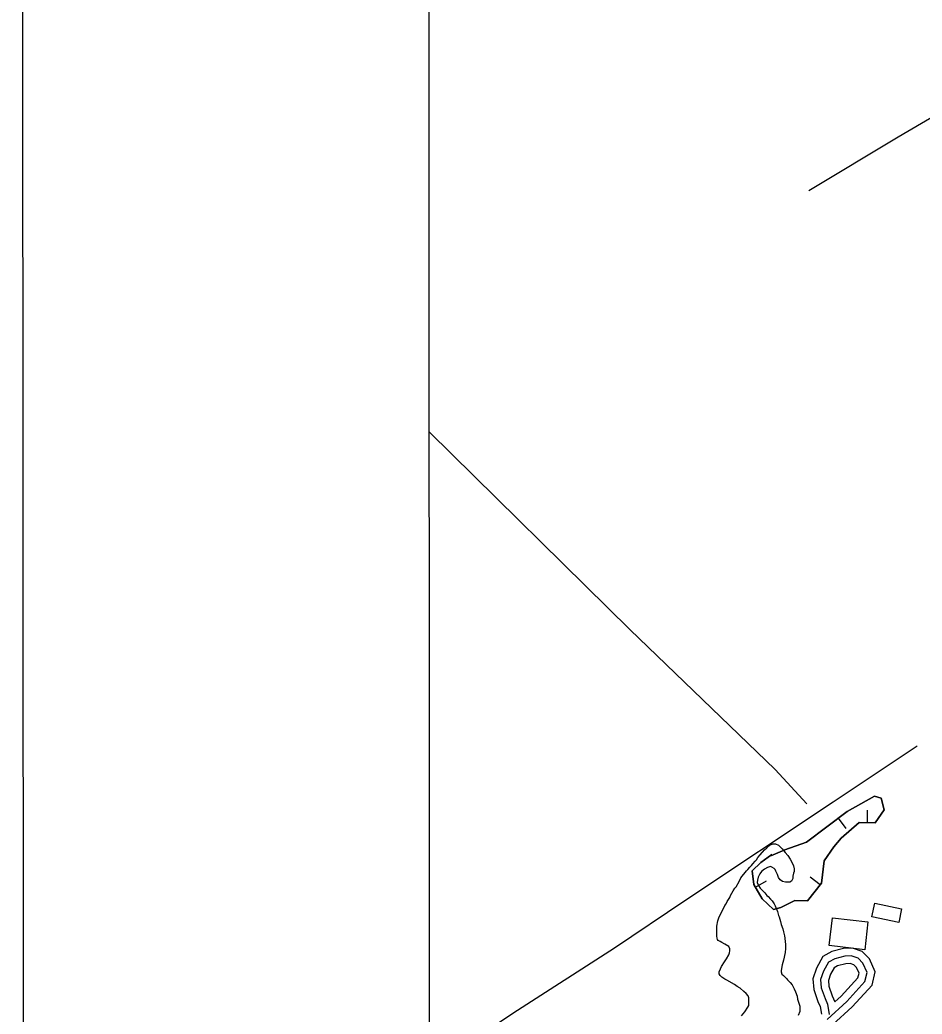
# Model space of a CAD drawing. Extents: x 3281947 to 3319794, y 715894 to 741249.
# Drawn here: x 3285281 to 3287046, y 729041 to 730987 of the extents above; entities that cross this region are included whole.
import ezdxf

# ---------------------------------------------------------------- set-up
doc = ezdxf.new("R2010")
doc.units = 0
for name, color, linetype in [('V-ANNO-SYMB', 7, 'Continuous'), ('V-BLDG-OTLN', 7, 'Continuous'), ('V-BORW-LINE', 7, 'Continuous'), ('V-DTCH-CNTR', 7, 'Continuous'), ('V-GRID-FRAM', 7, 'Continuous'), ('V-ROAD-CNTR', 7, 'Continuous'), ('V-SITE-VEGE', 7, 'Continuous'), ('V-TOPO-SHOR', 7, 'Continuous')]:
    doc.layers.add(name, color=color, linetype=linetype)

msp = doc.modelspace()

# ---------------------------------------------------------------- linework, layer by layer
at = {"layer": 'V-ANNO-SYMB'}
msp.add_lwpolyline([(3285294, 717103.9), (3318377.2, 717123.1), (3318363.9, 740039.7), (3285280.7, 740020.4), (3285294, 717103.9)], dxfattribs=at)
at = {"layer": 'V-BLDG-OTLN'}
for points in [[(3287000.5, 729220.2), (3286947.9, 729231.3), (3286953.5, 729258), (3287006.1, 729246.9)], [(3286933.9, 729167.2), (3286864.4, 729175.3), (3286870.8, 729229.6), (3286940.3, 729221.4)]]:
    msp.add_lwpolyline(points, close=True, dxfattribs=at)
at = {"layer": 'V-BORW-LINE'}
for p, q in [((3286939.3, 729415.5), (3286939.7, 729440.5)), ((3286881.8, 729424.5), (3286896.9, 729404.5)), ((3286846.6, 729293.8), (3286827, 729309.3)), ((3286720.1, 729289.6), (3286741.7, 729302.2))]:
    msp.add_line(p, q, dxfattribs=at)
for points in [[(3286750.5, 729350.6), (3286777.8, 729362.7), (3286819.9, 729377.7), (3286899.3, 729437.6), (3286953.2, 729467.5), (3286966.1, 729463.7), (3286971.9, 729441.1), (3286954.2, 729415.2), (3286923.3, 729415.8), (3286888.1, 729385.2), (3286873.2, 729368.7), (3286854.9, 729341), (3286849.3, 729297.2), (3286822.1, 729263), (3286797, 729263.5), (3286770, 729249.6), (3286755.6, 729245.9), (3286733.5, 729266.4), (3286717, 729294.9), (3286713.7, 729321.8), (3286730.8, 729337.5), (3286752.3, 729353.6)], [(3286752.3, 729353.6), (3286730.8, 729337.5), (3286713.7, 729321.8), (3286717, 729294.9), (3286733.5, 729266.4), (3286755.6, 729245.9), (3286770, 729249.6), (3286797, 729263.5), (3286822.1, 729263), (3286849.3, 729297.2), (3286854.9, 729341), (3286873.2, 729368.7), (3286888.1, 729385.2), (3286923.3, 729415.8), (3286954.2, 729415.2), (3286971.9, 729441.1), (3286966.1, 729463.7), (3286953.2, 729467.5), (3286899.3, 729437.6), (3286819.9, 729377.7), (3286777.8, 729362.7), (3286750.5, 729350.6)]]:
    msp.add_lwpolyline(points, dxfattribs=at)
at = {"layer": 'V-DTCH-CNTR'}
msp.add_lwpolyline([(3287578.1, 731088.5), (3287308.2, 730938.2), (3286999.2, 730757.5), (3286824.6, 730652.3)], dxfattribs=at)
at = {"layer": 'V-GRID-FRAM'}
msp.add_lwpolyline([(3286080.7, 739456.2), (3317564.6, 739474.5), (3317583.1, 721289.3), (3286083.3, 721271), (3286080.7, 739456.2)], dxfattribs=at)
at = {"layer": 'V-ROAD-CNTR'}
for points in [[(3286870.6, 729019.8), (3286909.3, 729055.3), (3286948.3, 729097.5), (3286954.2, 729123.8), (3286943.2, 729149.4), (3286929.1, 729163.6), (3286909.9, 729170.2), (3286892.6, 729169.5), (3286869.8, 729163.5), (3286852, 729153.9), (3286839.3, 729131.3), (3286832.3, 729110.2), (3286834.3, 729089.4), (3286842.4, 729065.9), (3286846.8, 729056.1), (3286849.1, 729040.7)], [(3286860.2, 729030.6), (3286898.7, 729065.9), (3286934.5, 729104.7), (3286938.5, 729122.3), (3286930.5, 729140.8), (3286920.9, 729150.6), (3286907.7, 729155.1), (3286894.8, 729154.6), (3286875.4, 729149.4), (3286863, 729142.7), (3286853.1, 729125.2), (3286847.5, 729108.5), (3286849, 729092.6), (3286856.3, 729071.4), (3286861.4, 729060.4), (3286864.3, 729040.4)], [(3286875.7, 729065.2), (3286888.1, 729076.5), (3286920.7, 729111.9), (3286922.8, 729120.9), (3286917.9, 729132.3), (3286912.7, 729137.5), (3286905.5, 729140), (3286897.1, 729139.7), (3286881, 729135.4), (3286873.9, 729131.6), (3286866.9, 729119.1), (3286862.8, 729106.7), (3286863.8, 729095.8), (3286870.3, 729077), (3286875.7, 729065.2)]]:
    msp.add_lwpolyline(points, dxfattribs=at)
at = {"layer": 'V-SITE-VEGE'}
for points in [[(3286692.8, 729037.4), (3286699.6, 729045.3), (3286705.2, 729054.5), (3286706.9, 729058.2), (3286707.4, 729062.4), (3286707.5, 729072.9), (3286705.9, 729076.7), (3286701.7, 729081.4), (3286697.2, 729085.6), (3286690.1, 729091.6), (3286684.3, 729095), (3286678.9, 729098.9), (3286664.3, 729107.4), (3286660.2, 729109.6), (3286654.3, 729113.4), (3286651.4, 729116.4), (3286649.4, 729119.8), (3286649.4, 729123.6), (3286651.6, 729129.8), (3286653.8, 729134), (3286659.3, 729143.2), (3286663.6, 729149), (3286667.9, 729156.9), (3286669.6, 729161.1), (3286670.1, 729165.2), (3286670.2, 729169), (3286668.1, 729173.7), (3286660.2, 729178), (3286654.4, 729181), (3286651, 729183.5), (3286647.3, 729185.3), (3286646.1, 729186.9), (3286645.3, 729189.5), (3286644.5, 729193.7), (3286644.7, 729210), (3286644.3, 729213), (3286646.5, 729223.9), (3286648.7, 729229.7), (3286653, 729239.3), (3286656.5, 729245.5), (3286660.3, 729253.5), (3286662.5, 729256.8), (3286665.1, 729261.4), (3286669.8, 729269.3), (3286671.5, 729273.5), (3286676.7, 729282.2), (3286679.7, 729287.6), (3286682.2, 729290.5), (3286688.2, 729300.5), (3286691.7, 729307.6), (3286702.8, 729321.7), (3286704.9, 729323.8), (3286709.1, 729328.8), (3286712.1, 729332.1), (3286715.1, 729335), (3286719.4, 729340.4), (3286721.9, 729343.3), (3286724.9, 729347.4), (3286729.2, 729352.8), (3286738.1, 729362.8), (3286742.3, 729366.5), (3286748.3, 729371.5), (3286754.2, 729374.3), (3286759.2, 729374.2), (3286765.1, 729371.7), (3286770, 729367), (3286772.1, 729364.4), (3286778.3, 729357.2), (3286783.7, 729351.3), (3286788.2, 729344.1), (3286791.1, 729338.6), (3286794.7, 729331), (3286795.9, 729325.5), (3286795.9, 729320.5), (3286794.6, 729316.7), (3286793.6, 729311.3), (3286793.2, 729306.7), (3286790.6, 729301.3), (3286787.6, 729299.6)], [(3286787.6, 729299.6), (3286779.2, 729299.3), (3286773, 729300.7), (3286768.4, 729304.1), (3286765.5, 729308.7), (3286763.5, 729314.6), (3286760.2, 729321), (3286759, 729323.9), (3286756.5, 729326), (3286752.3, 729329), (3286749.4, 729329.9), (3286743.5, 729328.3), (3286737.6, 729324.6), (3286731.7, 729320.1), (3286728.7, 729315.9), (3286725.7, 729308.8), (3286723.9, 729303.4), (3286723.8, 729298.8), (3286725.9, 729292.9), (3286729.6, 729287.8), (3286735.4, 729281.9), (3286738.3, 729278.5), (3286742.4, 729273.4), (3286745.3, 729271.2), (3286749.9, 729266.1), (3286752.7, 729262.8), (3286756.9, 729257.2), (3286758.5, 729253), (3286763.4, 729242.1), (3286765.4, 729234.1), (3286766.6, 729231.5), (3286769.4, 729222.3), (3286770.6, 729216.4), (3286773.4, 729208), (3286775, 729202.1), (3286777, 729194.1), (3286777.4, 729189.4), (3286778.6, 729182.3), (3286778.9, 729177.7), (3286778.8, 729169.3), (3286778.3, 729161.8), (3286775.2, 729146.7), (3286772.1, 729137.5), (3286770.7, 729126.6), (3286770.7, 729123.7), (3286771.9, 729119), (3286774.8, 729116.5), (3286780.6, 729111), (3286783, 729108), (3286788, 729102.9), (3286791.7, 729098.7), (3286795.8, 729090.6), (3286798.7, 729084.7), (3286801.5, 729075.9), (3286802.7, 729070.4), (3286805.9, 729060.3), (3286807.1, 729056.9), (3286807, 729046), (3286803.5, 729038.5)]]:
    msp.add_lwpolyline(points, dxfattribs=at)
at = {"layer": 'V-TOPO-SHOR'}
for points in [[(3286082, 730180.3), (3286474.1, 729793.9), (3286758.4, 729519.9), (3286820.4, 729452.6)], [(3286082.2, 728918.5), (3286102.3, 728930.9), (3286124.3, 728948.3), (3286150.1, 728972.2), (3286202.5, 729014), (3286254.5, 729048.9), (3286444.2, 729170.8), (3286582.2, 729263.3), (3286872, 729456.7), (3287036.3, 729565.9)]]:
    msp.add_lwpolyline(points, dxfattribs=at)

doc.saveas('drawing.dxf')
